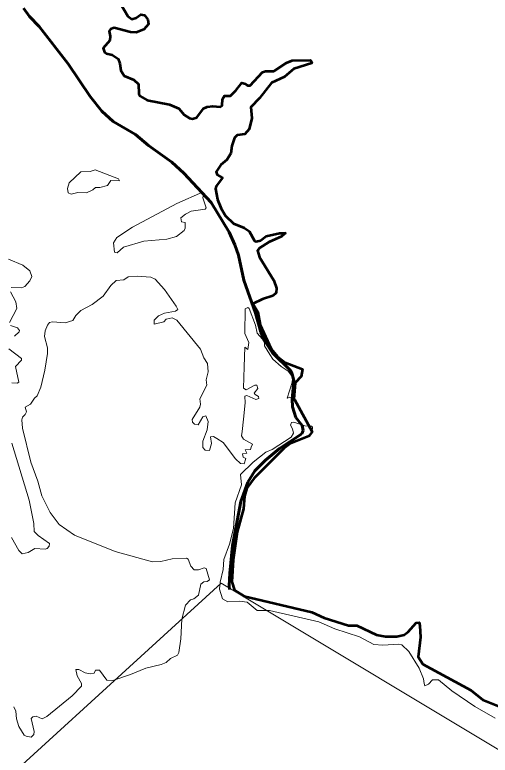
# Model space of a CAD drawing. Extents: x 553962 to 842807, y 8883888 to 9032388.
# Drawn here: x 800152 to 800942, y 9016872 to 9018103 of the extents above; entities that cross this region are included whole.
import ezdxf

# ---------------------------------------------------------------- set-up
doc = ezdxf.new("R2010")
doc.units = 0
doc.header["$LTSCALE"] = 20
doc.linetypes.add('LONG_DASH_SHORT_DASH', pattern=[9.9, 6, -1.2, 1.5, -1.2])
for name, color, linetype, lineweight in [('25', 7, 'Continuous', 13), ('28', 7, 'Continuous', 53), ('7', 7, 'LONG_DASH_SHORT_DASH', 60), ('8', 7, 'Continuous', 13)]:
    doc.layers.add(name, color=color, linetype=linetype, lineweight=lineweight)

msp = doc.modelspace()

# ---------------------------------------------------------------- linework, layer by layer
at = {"layer": '25'}
for points in [[(800326.88, 9018121.83), (800339.39, 9018100.23), (800345.98, 9018095.36), (800353.37, 9018097.69), (800361.03, 9018103.41), (800367.04, 9018102.09), (800372.67, 9018094.58), (800374.19, 9018087.14), (800365.94, 9018078.16), (800353.39, 9018073.48), (800344.05, 9018073.9), (800316.86, 9018080.9), (800310.93, 9018078.58), (800308.36, 9018075.36), (800310.05, 9018067.34), (800309.63, 9018059.67)], [(800326.88, 9018121.83), (800339.39, 9018100.23), (800345.98, 9018095.36), (800353.37, 9018097.69), (800361.03, 9018103.41), (800367.04, 9018102.09), (800372.67, 9018094.58), (800374.19, 9018087.14), (800365.94, 9018078.16), (800353.39, 9018073.48), (800344.05, 9018073.9), (800316.86, 9018080.9), (800310.93, 9018078.58), (800308.36, 9018075.36), (800310.05, 9018067.34), (800309.63, 9018059.67)], [(800309.63, 9018059.67), (800298.59, 9018047.13), (800300.72, 9018040.77), (800304.11, 9018038.22), (800313.48, 9018036.08), (800323.64, 9018029.28), (800326.42, 9018021.41), (800327.7, 9018009.96), (800333.43, 9018001.04), (800349.78, 9017994.45), (800357.43, 9017987.42), (800357.64, 9017971.37), (800359.82, 9017967.23), (800371.69, 9017960.89), (800409.05, 9017953.45), (800424.13, 9017946.66), (800433.08, 9017936.45), (800442.19, 9017930.73), (800446.86, 9017929.88), (800454.27, 9017932), (800465.34, 9017946.65), (800471.48, 9017949.62), (800480.82, 9017950.69), (800493.18, 9017949.65), (800496.35, 9017951.99), (800497.21, 9017962.38), (800500.17, 9017967.67), (800510.15, 9017968.12), (800519.29, 9017976.82), (800529.3, 9017989.57), (800535.37, 9017987.9), (800538.63, 9017985.12), (800542.87, 9017985.33), (800563.28, 9018007.19), (800568.52, 9018008.91), (800582.58, 9018008.68), (800603.57, 9018022.88), (800612.62, 9018026.76), (800643.38, 9018027.48), (800644.44, 9018024.91)], [(800309.63, 9018059.67), (800298.59, 9018047.13), (800300.72, 9018040.77), (800304.11, 9018038.22), (800313.48, 9018036.08), (800323.64, 9018029.28), (800326.42, 9018021.41), (800327.7, 9018009.96), (800333.43, 9018001.04), (800349.78, 9017994.45), (800357.43, 9017987.42), (800357.64, 9017971.37), (800359.82, 9017967.23), (800371.69, 9017960.89), (800409.05, 9017953.45), (800424.13, 9017946.66), (800433.08, 9017936.45), (800442.19, 9017930.73), (800446.86, 9017929.88), (800454.27, 9017932), (800465.34, 9017946.65), (800471.48, 9017949.62), (800480.82, 9017950.69), (800493.18, 9017949.65), (800496.35, 9017951.99), (800497.21, 9017962.38), (800500.17, 9017967.67), (800510.15, 9017968.12), (800519.29, 9017976.82), (800529.3, 9017989.57), (800535.37, 9017987.9), (800538.63, 9017985.12), (800542.87, 9017985.33), (800563.28, 9018007.19), (800568.52, 9018008.91), (800582.58, 9018008.68), (800603.57, 9018022.88), (800612.62, 9018026.76), (800643.38, 9018027.48), (800644.44, 9018024.91)], [(800644.44, 9018024.91), (800645.47, 9018022.38), (800615.76, 9018012.94), (800599.82, 9017999.57), (800578.16, 9017989.79), (800558.38, 9017963.86), (800543.96, 9017949.22), (800545.85, 9017930.52), (800541.39, 9017912.67), (800533.97, 9017904.4), (800521.45, 9017902.47), (800516.92, 9017898.16), (800512.51, 9017884.69), (800510.57, 9017871.86), (800504.21, 9017861.69), (800494.23, 9017852.98), (800486.6, 9017841.53), (800488.3, 9017836.63), (800496.98, 9017831.72), (800486.37, 9017817.48), (800485.1, 9017813.19), (800488.72, 9017795.39), (800494.69, 9017780.48), (800502.08, 9017768.45), (800515.26, 9017755.48), (800533.08, 9017748.47), (800541.17, 9017742.94), (800550.32, 9017726.81), (800552.7, 9017725.53), (800560.29, 9017727.23), (800569.44, 9017734.86), (800591.53, 9017739.36), (800601.63, 9017739.59), (800601.63, 9017739.59), (800600.75, 9017738.82)], [(800644.44, 9018024.91), (800645.47, 9018022.38), (800615.76, 9018012.94), (800599.82, 9017999.57), (800578.16, 9017989.79), (800558.38, 9017963.86), (800543.96, 9017949.22), (800545.85, 9017930.52), (800541.39, 9017912.67), (800533.97, 9017904.4), (800521.45, 9017902.47), (800516.92, 9017898.16), (800512.51, 9017884.69), (800510.57, 9017871.86), (800504.21, 9017861.69), (800494.23, 9017852.98), (800486.6, 9017841.53), (800488.3, 9017836.63), (800496.98, 9017831.72), (800486.37, 9017817.48), (800485.1, 9017813.19), (800488.72, 9017795.39), (800494.69, 9017780.48), (800502.08, 9017768.45), (800515.26, 9017755.48), (800533.08, 9017748.47), (800541.17, 9017742.94), (800550.32, 9017726.81), (800552.7, 9017725.53), (800560.29, 9017727.23), (800569.44, 9017734.86), (800591.53, 9017739.36), (800601.63, 9017739.59), (800601.63, 9017739.59), (800600.75, 9017738.82)], [(800600.75, 9017738.82), (800595.07, 9017733.78), (800574.12, 9017724.47), (800559.04, 9017715.33), (800555.01, 9017710.69), (800558.6, 9017699.82), (800582.18, 9017660.71), (800586.7, 9017648.07), (800586.44, 9017640.31), (800585.6, 9017639.6)], [(800600.75, 9017738.82), (800595.07, 9017733.78), (800574.12, 9017724.47), (800559.04, 9017715.33), (800555.01, 9017710.69), (800558.6, 9017699.82), (800582.18, 9017660.71), (800586.7, 9017648.07), (800586.44, 9017640.31), (800585.6, 9017639.6)], [(800145.65, 9017649.47), (800163.06, 9017648.63), (800168.6, 9017650.98), (800176.84, 9017660.3), (800180.03, 9017667.48), (800176.88, 9017676.85), (800164.78, 9017686.63), (800140.94, 9017696.21)], [(800145.65, 9017649.47), (800163.06, 9017648.63), (800168.6, 9017650.98), (800176.84, 9017660.3), (800180.03, 9017667.48), (800176.88, 9017676.85), (800164.78, 9017686.63), (800140.94, 9017696.21)], [(800487.49, 9017398.41), (800482.15, 9017401.77), (800477.03, 9017400.91), (800478.51, 9017390.08), (800475.27, 9017378), (800468.32, 9017378.64), (800464.08, 9017383.08), (800464.07, 9017393.9), (800471.5, 9017412.65), (800472.96, 9017426.7), (800469.33, 9017435.98), (800464.48, 9017434.48), (800456.37, 9017420.9), (800450.24, 9017421.98), (800447.08, 9017425.16), (800446.44, 9017429.8), (800459.18, 9017450.01), (800460.67, 9017455.38), (800459.19, 9017464.05), (800470.65, 9017487.06), (800469.8, 9017495.88), (800473.41, 9017509.06), (800471.95, 9017523), (800466.19, 9017532.43), (800460.65, 9017546.47), (800420.94, 9017594.67), (800413.51, 9017598.7), (800403.1, 9017596.58), (800399.27, 9017592.34), (800383.56, 9017588.54), (800383.54, 9017595.05), (800390.76, 9017602.09), (800400.58, 9017606.69), (800418.74, 9017609.72), (800422.63, 9017612.73), (800420.09, 9017618.46), (800400.34, 9017645.86), (800385.04, 9017663.28), (800377.58, 9017666.26), (800355.12, 9017668.17), (800340.01, 9017666.89), (800333, 9017662.23), (800320.26, 9017660.73), (800311.14, 9017652.68), (800298.78, 9017635.02), (800280.34, 9017621.24), (800261.2, 9017611.24), (800253.15, 9017602.55), (800248, 9017594.25), (800235.22, 9017590.42), (800235.22, 9017590.42), (800214.44, 9017592.11), (800209.59, 9017590.84), (800206.03, 9017586.46), (800202.14, 9017577.01), (800200.87, 9017567.69), (800205.97, 9017549), (800205.97, 9017539.65), (800201.72, 9017511.61), (800194.86, 9017483.36), (800188.97, 9017468.92), (800184.29, 9017465.28), (800177.92, 9017455.33), (800169.03, 9017450.45), (800171.33, 9017442.79), (800169, 9017437.9), (800164.31, 9017433.81), (800163.27, 9017429.19), (800164.55, 9017415.17), (800178.57, 9017359.07), (800189.78, 9017327.2), (800196.42, 9017302.99), (800210.2, 9017274.99), (800225.3, 9017255.22), (800251, 9017237.37), (800318.53, 9017210.4), (800380.5, 9017193.21), (800394.6, 9017193.61), (800413.3, 9017198.07), (800436.87, 9017199.12), (800439.84, 9017197.42), (800444.3, 9017186.19), (800449.62, 9017179.6), (800457.08, 9017180.02), (800466.4, 9017183.19), (800470.08, 9017181.86), (800475.1, 9017163.05), (800471.48, 9017160.47), (800465.98, 9017159.83), (800460.88, 9017156.01), (800456.84, 9017137.75), (800449.43, 9017131.81), (800443.66, 9017129.86), (800435.38, 9017121.15), (800429.45, 9017097.83), (800427.74, 9017065.09), (800424.34, 9017042.15), (800422.19, 9017038.11), (800410.73, 9017032.15), (800403.08, 9017026), (800395.03, 9017022.4)], [(800487.49, 9017398.41), (800482.15, 9017401.77), (800477.03, 9017400.91), (800478.51, 9017390.08), (800475.27, 9017378), (800468.32, 9017378.64), (800464.08, 9017383.08), (800464.07, 9017393.9), (800471.5, 9017412.65), (800472.96, 9017426.7), (800469.33, 9017435.98), (800464.48, 9017434.48), (800456.37, 9017420.9), (800450.24, 9017421.98), (800447.08, 9017425.16), (800446.44, 9017429.8), (800459.18, 9017450.01), (800460.67, 9017455.38), (800459.19, 9017464.05), (800470.65, 9017487.06), (800469.8, 9017495.88), (800473.41, 9017509.06), (800471.95, 9017523), (800466.19, 9017532.43), (800460.65, 9017546.47), (800420.94, 9017594.67), (800413.51, 9017598.7), (800403.1, 9017596.58), (800399.27, 9017592.34), (800383.56, 9017588.54), (800383.54, 9017595.05), (800390.76, 9017602.09), (800400.58, 9017606.69), (800418.74, 9017609.72), (800422.63, 9017612.73), (800420.09, 9017618.46), (800400.34, 9017645.86), (800385.04, 9017663.28), (800377.58, 9017666.26), (800355.12, 9017668.17), (800340.01, 9017666.89), (800333, 9017662.23), (800320.26, 9017660.73), (800311.14, 9017652.68), (800298.78, 9017635.02), (800280.34, 9017621.24), (800261.2, 9017611.24), (800253.15, 9017602.55), (800248, 9017594.25), (800235.22, 9017590.42), (800235.22, 9017590.42), (800214.44, 9017592.11), (800209.59, 9017590.84), (800206.03, 9017586.46), (800202.14, 9017577.01), (800200.87, 9017567.69), (800205.97, 9017549), (800205.97, 9017539.65), (800201.72, 9017511.61), (800194.86, 9017483.36), (800188.97, 9017468.92), (800184.29, 9017465.28), (800177.92, 9017455.33), (800169.03, 9017450.45), (800171.33, 9017442.79), (800169, 9017437.9), (800164.31, 9017433.81), (800163.27, 9017429.19), (800164.55, 9017415.17), (800178.57, 9017359.07), (800189.78, 9017327.2), (800196.42, 9017302.99), (800210.2, 9017274.99), (800225.3, 9017255.22), (800251, 9017237.37), (800318.53, 9017210.4), (800380.5, 9017193.21), (800394.6, 9017193.61), (800413.3, 9017198.07), (800436.87, 9017199.12), (800439.84, 9017197.42), (800444.3, 9017186.19), (800449.62, 9017179.6), (800457.08, 9017180.02), (800466.4, 9017183.19), (800470.08, 9017181.86), (800475.1, 9017163.05), (800471.48, 9017160.47), (800465.98, 9017159.83), (800460.88, 9017156.01), (800456.84, 9017137.75), (800449.43, 9017131.81), (800443.66, 9017129.86), (800435.38, 9017121.15), (800429.45, 9017097.83), (800427.74, 9017065.09), (800424.34, 9017042.15), (800422.19, 9017038.11), (800410.73, 9017032.15), (800403.08, 9017026), (800395.03, 9017022.4)], [(800143.12, 9017590.97), (800154.98, 9017614.45), (800153.28, 9017625.47), (800144.38, 9017642.02)], [(800143.12, 9017590.97), (800154.98, 9017614.45), (800153.28, 9017625.47), (800144.38, 9017642.02)], [(800585.6, 9017639.6), (800580.67, 9017635.45), (800563.5, 9017629.73), (800547.56, 9017622.26), (800555.84, 9017608.03), (800559.65, 9017587.26), (800577.85, 9017547.44), (800577.85, 9017547.44), (800588.53, 9017534.78), (800601.27, 9017524.8), (800629.95, 9017513.41)], [(800585.6, 9017639.6), (800580.67, 9017635.45), (800563.5, 9017629.73), (800547.56, 9017622.26), (800555.84, 9017608.03), (800559.65, 9017587.26), (800577.85, 9017547.44), (800577.85, 9017547.44), (800588.53, 9017534.78), (800601.27, 9017524.8), (800629.95, 9017513.41)], [(800575.93, 9017537.66), (800566.68, 9017552.17), (800566.66, 9017556.64), (800563.28, 9017563.42), (800554.34, 9017573.24), (800552.01, 9017586.81), (800541.36, 9017614.05), (800539.35, 9017616.11), (800534.82, 9017613.57), (800534.16, 9017572.86), (800540.53, 9017557.52), (800539.26, 9017546.42), (800534.19, 9017549.94), (800533.06, 9017517.37)], [(800575.93, 9017537.66), (800566.68, 9017552.17), (800566.66, 9017556.64), (800563.28, 9017563.42), (800554.34, 9017573.24), (800552.01, 9017586.81), (800541.36, 9017614.05), (800539.35, 9017616.11), (800534.82, 9017613.57), (800534.16, 9017572.86), (800540.53, 9017557.52), (800539.26, 9017546.42), (800534.19, 9017549.94), (800533.06, 9017517.37)], [(800151.4, 9017568.35), (800159.17, 9017575.7), (800159.65, 9017577.83), (800156.06, 9017582.33), (800144.38, 9017586.18)], [(800151.4, 9017568.35), (800159.17, 9017575.7), (800159.65, 9017577.83), (800156.06, 9017582.33), (800144.38, 9017586.18)], [(800146.92, 9017490.78), (800155.81, 9017490.37), (800158.37, 9017492.08), (800152.87, 9017517.75), (800162.98, 9017528.29), (800163.05, 9017531.36), (800141.63, 9017547.07)], [(800146.92, 9017490.78), (800155.81, 9017490.37), (800158.37, 9017492.08), (800152.87, 9017517.75), (800162.98, 9017528.29), (800163.05, 9017531.36), (800141.63, 9017547.07)], [(800613.1, 9017495.84), (800613.59, 9017500.61), (800606.2, 9017510.32), (800594.35, 9017518.14), (800580.88, 9017529.91), (800575.93, 9017537.66)], [(800613.1, 9017495.84), (800613.59, 9017500.61), (800606.2, 9017510.32), (800594.35, 9017518.14), (800580.88, 9017529.91), (800575.93, 9017537.66)], [(800533.06, 9017517.37), (800531.83, 9017482.12), (800536.52, 9017479.33), (800550.72, 9017486.96), (800553.92, 9017486.63), (800555.82, 9017481.24)], [(800533.06, 9017517.37), (800531.83, 9017482.12), (800536.52, 9017479.33), (800550.72, 9017486.96), (800553.92, 9017486.63), (800555.82, 9017481.24)], [(800629.95, 9017513.41), (800630.09, 9017513.35), (800627.84, 9017501.01), (800617.86, 9017490.56), (800615.76, 9017463.81), (800615.29, 9017464.01)], [(800629.95, 9017513.41), (800630.09, 9017513.35), (800627.84, 9017501.01), (800617.86, 9017490.56), (800615.76, 9017463.81), (800615.29, 9017464.01)], [(800604.81, 9017465.31), (800604.66, 9017465.26), (800612.46, 9017489.66), (800613.1, 9017495.84)], [(800604.81, 9017465.31), (800604.66, 9017465.26), (800612.46, 9017489.66), (800613.1, 9017495.84)], [(800555.82, 9017481.24), (800555.82, 9017481.24), (800549.47, 9017473.82), (800551.14, 9017471.06), (800556.89, 9017468.06), (800557.1, 9017464.73), (800552.2, 9017462.97), (800537.37, 9017469.75), (800533.96, 9017468.68), (800534.6, 9017457.3), (800531.66, 9017430.46), (800529.42, 9017409.89)], [(800555.82, 9017481.24), (800555.82, 9017481.24), (800549.47, 9017473.82), (800551.14, 9017471.06), (800556.89, 9017468.06), (800557.1, 9017464.73), (800552.2, 9017462.97), (800537.37, 9017469.75), (800533.96, 9017468.68), (800534.6, 9017457.3), (800531.66, 9017430.46), (800529.42, 9017409.89)], [(800615.29, 9017464.01), (800608.77, 9017466.67), (800604.81, 9017465.31), (800604.82, 9017465.76), (800604.81, 9017465.31)], [(800615.29, 9017464.01), (800608.77, 9017466.67), (800604.81, 9017465.31), (800604.82, 9017465.76), (800604.81, 9017465.31)], [(800514.47, 9017196.28), (800521.35, 9017242.8), (800531.81, 9017281.23), (800533.53, 9017302.23), (800537.32, 9017315.59), (800549.39, 9017332.05), (800599, 9017381.45), (800610.02, 9017389.82), (800640.71, 9017401.9), (800645.84, 9017409.11), (800646.57, 9017417.3), (800645.17, 9017418.8), (800633.75, 9017419.01), (800615.76, 9017425.35), (800611.51, 9017424.59), (800610.19, 9017420.39), (800613.54, 9017414.21), (800615.04, 9017406.86), (800611.22, 9017400.12), (800579.45, 9017379.89), (800568.81, 9017375.4), (800547.75, 9017358.97), (800526.98, 9017338.05), (800528.34, 9017321.35), (800518.02, 9017291.18), (800515.03, 9017248.5), (800508.76, 9017222.56), (800499.04, 9017197.27), (800498.14, 9017180.12), (800493.21, 9017159.08), (800492.2, 9017147.57), (800497.01, 9017131.65), (800505.83, 9017126.39), (800525.12, 9017127.85), (800538.04, 9017126.03), (800554.44, 9017112.24), (800575.32, 9017112.44), (800656.99, 9017093.52), (800683.57, 9017081.74), (800724.76, 9017068.43), (800748.45, 9017055.52), (800763.3, 9017054.48), (800790.36, 9017056.21), (800795.34, 9017054.91), (800806.78, 9017043.88), (800824.12, 9017016.16), (800830.95, 9016998.56), (800832.09, 9016991.06), (800833.42, 9016987.07), (800839.41, 9016989.73), (800846.07, 9016996.96), (800855.8, 9016996.69), (800878.21, 9016978.64), (800916.73, 9016952.42), (800950.13, 9016933.44)], [(800529.42, 9017409.89), (800528.65, 9017402.85), (800531.64, 9017396.89), (800546.92, 9017388.99), (800544.73, 9017383.65)], [(800529.42, 9017409.89), (800528.65, 9017402.85), (800531.64, 9017396.89), (800546.92, 9017388.99), (800544.73, 9017383.65)], [(800146.05, 9017233.75), (800158.6, 9017211.88), (800163.91, 9017206.36), (800173.89, 9017208.48), (800184.71, 9017215.49), (800202.12, 9017214.01), (800205.75, 9017215.5), (800208.93, 9017219.31), (800209.15, 9017223.56), (800190.25, 9017237.16), (800184.08, 9017243.37), (800183.24, 9017256.68), (800175.58, 9017295.38), (800146.7, 9017390.55)], [(800146.05, 9017233.75), (800158.6, 9017211.88), (800163.91, 9017206.36), (800173.89, 9017208.48), (800184.71, 9017215.49), (800202.12, 9017214.01), (800205.75, 9017215.5), (800208.93, 9017219.31), (800209.15, 9017223.56), (800190.25, 9017237.16), (800184.08, 9017243.37), (800183.24, 9017256.68), (800175.58, 9017295.38), (800146.7, 9017390.55)], [(800544.73, 9017383.65), (800543.29, 9017380.14), (800534.71, 9017379.19), (800537.57, 9017373.91), (800530.36, 9017372.67), (800531.19, 9017367.18), (800535.9, 9017364.74), (800533.26, 9017355.85), (800526.76, 9017356.54), (800518.46, 9017364.17), (800498.18, 9017391.68), (800487.49, 9017398.41)], [(800544.73, 9017383.65), (800543.29, 9017380.14), (800534.71, 9017379.19), (800537.57, 9017373.91), (800530.36, 9017372.67), (800531.19, 9017367.18), (800535.9, 9017364.74), (800533.26, 9017355.85), (800526.76, 9017356.54), (800518.46, 9017364.17), (800498.18, 9017391.68), (800487.49, 9017398.41)], [(800962.99, 9016950.17), (800929.74, 9016963.47), (800909.76, 9016979.8), (800829.91, 9017022.73), (800822.19, 9017035.38), (800826.31, 9017067.98), (800825.2, 9017086.67), (800823.65, 9017092), (800818.78, 9017091.81), (800805.79, 9017076.72), (800798.99, 9017071.8), (800786.6, 9017069.05), (800767.82, 9017068.87), (800753.26, 9017071.74), (800720.5, 9017087.26), (800706.51, 9017087.49), (800665.97, 9017100), (800645.41, 9017109.4), (800533.24, 9017135.95), (800516.92, 9017145.93), (800512.75, 9017160.04), (800514.47, 9017196.28)], [(800395.03, 9017022.4), (800369.46, 9017016.21), (800344.04, 9017005.62), (800312.79, 9016995.21), (800304.94, 9016996.29), (800292.62, 9017013.04), (800286.05, 9017013.03), (800283.5, 9017008.18), (800277.37, 9017007.1), (800268.82, 9017008.81), (800258.24, 9017014.1), (800252.95, 9017014.11), (800255.46, 9017003.52), (800262.5, 9016990.66), (800262.42, 9016986.42), (800247.24, 9016970.2), (800205.14, 9016936.17), (800197.4, 9016932.33), (800187.06, 9016936.57), (800181.52, 9016935.49), (800178.79, 9016932.46), (800183.87, 9016911.27), (800183.22, 9016905.97), (800178.77, 9016901.75), (800170.52, 9016903.01), (800167.31, 9016905.14), (800158.18, 9016919.37), (800154.35, 9016932.12), (800153.28, 9016944.86), (800150.09, 9016952.29)], [(800395.03, 9017022.4), (800369.46, 9017016.21), (800344.04, 9017005.62), (800312.79, 9016995.21), (800304.94, 9016996.29), (800292.62, 9017013.04), (800286.05, 9017013.03), (800283.5, 9017008.18), (800277.37, 9017007.1), (800268.82, 9017008.81), (800258.24, 9017014.1), (800252.95, 9017014.11), (800255.46, 9017003.52), (800262.5, 9016990.66), (800262.42, 9016986.42), (800247.24, 9016970.2), (800205.14, 9016936.17), (800197.4, 9016932.33), (800187.06, 9016936.57), (800181.52, 9016935.49), (800178.79, 9016932.46), (800183.87, 9016911.27), (800183.22, 9016905.97), (800178.77, 9016901.75), (800170.52, 9016903.01), (800167.31, 9016905.14), (800158.18, 9016919.37), (800154.35, 9016932.12), (800153.28, 9016944.86), (800150.09, 9016952.29)]]:
    msp.add_lwpolyline(points, dxfattribs=at)
for points in [[(800285.42, 9017845.13), (800276.92, 9017842.36), (800261.64, 9017841.76), (800241.88, 9017823.02), (800239.32, 9017813.74), (800240.6, 9017806.89), (800245.24, 9017804.33), (800256.55, 9017807.3), (800270.99, 9017806.68), (800281.18, 9017811.36), (800285.64, 9017815.58), (800293.06, 9017815.6), (800305.56, 9017818.99), (800311.39, 9017827.08), (800325.54, 9017826.42), (800324.02, 9017830.05)], [(800285.42, 9017845.13), (800276.92, 9017842.36), (800261.64, 9017841.76), (800241.88, 9017823.02), (800239.32, 9017813.74), (800240.6, 9017806.89), (800245.24, 9017804.33), (800256.55, 9017807.3), (800270.99, 9017806.68), (800281.18, 9017811.36), (800285.64, 9017815.58), (800293.06, 9017815.6), (800305.56, 9017818.99), (800311.39, 9017827.08), (800325.54, 9017826.42), (800324.02, 9017830.05)], [(800321.54, 9017732.54), (800315.59, 9017723.63), (800317.5, 9017708.13), (800321.74, 9017707.06), (800332.15, 9017716.18), (800366.11, 9017726.36), (800404.4, 9017729.78), (800420.73, 9017733.81), (800433.04, 9017744.23), (800435.17, 9017747.83), (800434.72, 9017757.38), (800429.01, 9017758.26), (800427.78, 9017765.06), (800435.62, 9017771.42), (800444.71, 9017776.07), (800468.04, 9017779.47), (800469.57, 9017781.59), (800464.32, 9017798.22), (800465.33, 9017803.89), (800463.65, 9017807.48), (800421.16, 9017789.04), (800347.28, 9017749.77)], [(800321.54, 9017732.54), (800315.59, 9017723.63), (800317.5, 9017708.13), (800321.74, 9017707.06), (800332.15, 9017716.18), (800366.11, 9017726.36), (800404.4, 9017729.78), (800420.73, 9017733.81), (800433.04, 9017744.23), (800435.17, 9017747.83), (800434.72, 9017757.38), (800429.01, 9017758.26), (800427.78, 9017765.06), (800435.62, 9017771.42), (800444.71, 9017776.07), (800468.04, 9017779.47), (800469.57, 9017781.59), (800464.32, 9017798.22), (800465.33, 9017803.89), (800463.65, 9017807.48), (800421.16, 9017789.04), (800347.28, 9017749.77)]]:
    msp.add_lwpolyline(points, close=True, dxfattribs=at)
at = {"layer": '28'}
for points in [[(800326.88, 9018121.83), (800339.39, 9018100.23), (800345.98, 9018095.36), (800353.37, 9018097.69), (800361.03, 9018103.41), (800367.04, 9018102.09), (800372.67, 9018094.58), (800374.19, 9018087.14), (800365.94, 9018078.16), (800353.39, 9018073.48), (800344.05, 9018073.9), (800316.86, 9018080.9), (800310.93, 9018078.58), (800308.36, 9018075.36), (800310.05, 9018067.34), (800309.63, 9018059.67)], [(800309.63, 9018059.67), (800298.59, 9018047.13), (800300.72, 9018040.77), (800304.11, 9018038.22), (800313.48, 9018036.08), (800323.64, 9018029.28), (800326.42, 9018021.41), (800327.7, 9018009.96), (800333.43, 9018001.04), (800349.78, 9017994.45), (800357.43, 9017987.42), (800357.64, 9017971.37), (800359.82, 9017967.23), (800371.69, 9017960.89), (800409.05, 9017953.45), (800424.13, 9017946.66), (800433.08, 9017936.45), (800442.19, 9017930.73), (800446.86, 9017929.88), (800454.27, 9017932), (800465.34, 9017946.65), (800471.48, 9017949.62), (800480.82, 9017950.69), (800493.18, 9017949.65), (800496.35, 9017951.99), (800497.21, 9017962.38), (800500.17, 9017967.67), (800510.15, 9017968.12), (800519.29, 9017976.82), (800529.3, 9017989.57), (800535.37, 9017987.9), (800538.63, 9017985.12), (800542.87, 9017985.33), (800563.28, 9018007.19), (800568.52, 9018008.91), (800582.58, 9018008.68), (800603.57, 9018022.88), (800612.62, 9018026.76), (800643.38, 9018027.48), (800644.44, 9018024.91)], [(800644.44, 9018024.91), (800645.47, 9018022.38), (800615.76, 9018012.94), (800599.82, 9017999.57), (800578.16, 9017989.79), (800558.38, 9017963.86), (800543.96, 9017949.22), (800545.85, 9017930.52), (800541.39, 9017912.67), (800533.97, 9017904.4), (800521.45, 9017902.47), (800516.92, 9017898.16), (800512.51, 9017884.69), (800510.57, 9017871.86), (800504.21, 9017861.69), (800494.23, 9017852.98), (800486.6, 9017841.53), (800488.3, 9017836.63), (800496.98, 9017831.72), (800486.37, 9017817.48), (800485.1, 9017813.19), (800488.72, 9017795.39), (800494.69, 9017780.48), (800502.08, 9017768.45), (800515.26, 9017755.48), (800533.08, 9017748.47), (800541.17, 9017742.94), (800550.32, 9017726.81), (800552.7, 9017725.53), (800560.29, 9017727.23), (800569.44, 9017734.86), (800591.53, 9017739.36), (800601.63, 9017739.59), (800601.63, 9017739.59), (800600.75, 9017738.82)], [(800600.75, 9017738.82), (800595.07, 9017733.78), (800574.12, 9017724.47), (800559.04, 9017715.33), (800555.01, 9017710.69), (800558.6, 9017699.82), (800582.18, 9017660.71), (800586.7, 9017648.07), (800586.44, 9017640.31), (800585.6, 9017639.6)], [(800585.6, 9017639.6), (800580.67, 9017635.45), (800563.5, 9017629.73), (800547.56, 9017622.26), (800555.84, 9017608.03), (800559.65, 9017587.26), (800577.85, 9017547.44), (800577.85, 9017547.44), (800588.53, 9017534.78), (800601.27, 9017524.8), (800629.95, 9017513.41)], [(800629.95, 9017513.41), (800630.09, 9017513.35), (800627.84, 9017501.01), (800617.86, 9017490.56), (800615.76, 9017463.81), (800615, 9017464.64)], [(800615, 9017464.64), (800616.4, 9017463.13), (800645.84, 9017409.11), (800640.71, 9017401.9), (800610.02, 9017389.82), (800599, 9017381.45), (800549.39, 9017332.05), (800537.32, 9017315.59), (800533.53, 9017302.23), (800531.81, 9017281.23), (800521.35, 9017242.8), (800514.47, 9017196.28)], [(800514.47, 9017196.28), (800512.75, 9017160.04), (800516.92, 9017145.93), (800533.24, 9017135.95), (800645.41, 9017109.4), (800665.97, 9017100), (800706.51, 9017087.49), (800720.5, 9017087.26), (800753.26, 9017071.74), (800767.82, 9017068.87), (800786.6, 9017069.05), (800798.99, 9017071.8), (800805.79, 9017076.72), (800818.78, 9017091.81), (800823.65, 9017092), (800825.2, 9017086.67), (800826.31, 9017067.98), (800822.19, 9017035.38), (800829.91, 9017022.73), (800909.76, 9016979.8), (800929.74, 9016963.47), (800962.99, 9016950.17)]]:
    msp.add_lwpolyline(points, dxfattribs=at)
at = {"layer": '7'}
msp.add_lwpolyline([(800165.97, 9018113.72), (800175.94, 9018100.08), (800192.34, 9018083.24), (800240.14, 9018021.39), (800276.88, 9017966.94), (800296.33, 9017942.3), (800315.37, 9017925.32), (800352.53, 9017903.59), (800373.7, 9017885.46), (800412.81, 9017857.4), (800432.75, 9017839.37), (800478.31, 9017790.82), (800507.96, 9017741.25), (800517.72, 9017720.42), (800523.3, 9017703.27), (800532.2, 9017661.62), (800551.64, 9017606.33), (800560.5, 9017575.22), (800566.32, 9017561.41), (800579.95, 9017540.64), (800609.78, 9017511.24), (800613.02, 9017505.2), (800615.62, 9017494.73), (800612.6, 9017463.7), (800613.26, 9017451.07), (800618.64, 9017433), (800629.24, 9017419.58), (800630.95, 9017411.75), (800628.79, 9017406.16), (800591.65, 9017381.33), (800568.46, 9017362.04), (800550.99, 9017344.35), (800539.3, 9017325.73), (800527.48, 9017293.47), (800513.87, 9017220.03), (800509.05, 9017174.45), (800507.97, 9017153.31), (800508.72, 9017147.03)], dxfattribs=at)
at = {"layer": '8'}
msp.add_lwpolyline([(805949.96, 9014683.49), (805075.1, 9014560.95), (803898.19, 9015538.22), (803022.21, 9015653.12), (801641.07, 9016894.94), (801019.92, 9016842.42), (800495.01, 9017157.53), (800005.09, 9016711.13), (799865.12, 9016868.68), (799658.86, 9016834.65), (799912.91, 9017234.09), (800045.16, 9018248.47), (800853.48, 9018666.68), (801389.4, 9019718.18), (802864.91, 9020198.66), (804512.59, 9022148.37), (804596.1, 9023011.85)], dxfattribs=at)

doc.saveas('drawing.dxf')
